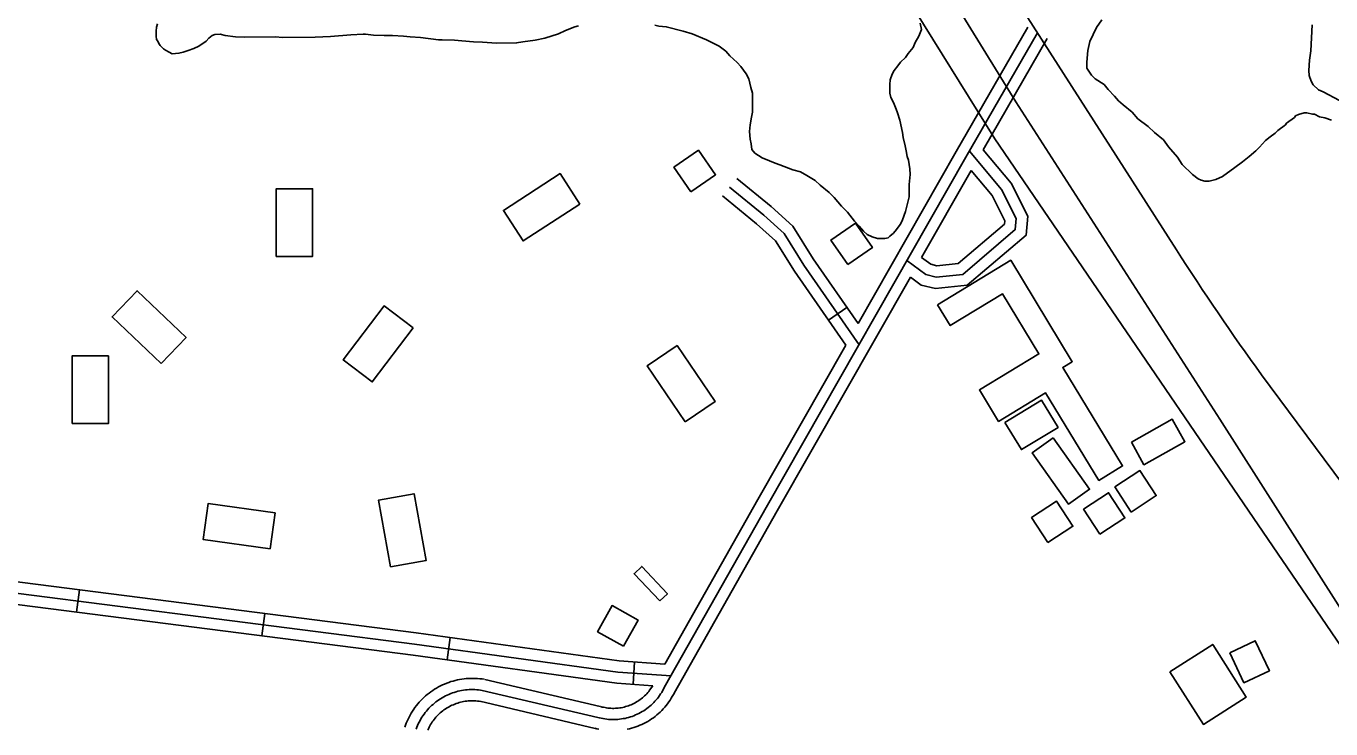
# Model space of a CAD drawing. Extents: x 3297735 to 3335592, y 670436 to 695807.
# Drawn here: x 3330846 to 3332592, y 685115 to 686055 of the extents above; entities that cross this region are included whole.
import ezdxf

# ---------------------------------------------------------------- set-up
doc = ezdxf.new("R2010")
doc.units = 0
for name, color, linetype in [('V-BLDG-OTLN', 7, 'Continuous'), ('V-RAIL-TRAK', 7, 'Continuous'), ('V-ROAD-CNTR', 7, 'Continuous'), ('V-SITE-VEGE', 7, 'Continuous')]:
    doc.layers.add(name, color=color, linetype=linetype)

msp = doc.modelspace()

# ---------------------------------------------------------------- linework, layer by layer
at = {"layer": 'V-BLDG-OTLN'}
for points in [[(3331735.6, 685833.4), (3331768.5, 685856.2), (3331745.7, 685889.1), (3331712.8, 685866.3)], [(3331587, 685817.1), (3331511, 685767.8), (3331484.6, 685808.5), (3331560.6, 685857.8)], [(3331180.8, 685746.9), (3331180.8, 685837.5), (3331229.3, 685837.6), (3331229.3, 685746.9)], [(3331945.7, 685736), (3331978.5, 685758.8), (3331955.7, 685791.6), (3331922.8, 685768.8)], [(3332065.6, 685682.4), (3332163.5, 685741.8), (3332245.9, 685606.1), (3332233.2, 685598.4), (3332313.2, 685466.6), (3332281.4, 685447.2), (3332210.2, 685564.4), (3332147.2, 685526.2), (3332121.7, 685568.3), (3332201.3, 685616.6), (3332152.6, 685696.9), (3332082.6, 685654.4)], [(3331026.6, 685603.5), (3330961, 685666), (3330994.5, 685701.1), (3331060.1, 685638.6)], [(3331363.8, 685651.5), (3331309.3, 685579.1), (3331270.5, 685608.4), (3331325.1, 685680.7)], [(3331727.8, 685525.5), (3331676.9, 685600.4), (3331717, 685627.7), (3331767.9, 685552.7)], [(3330907.7, 685523.3), (3330907.6, 685613.9), (3330956.2, 685613.9), (3330956.2, 685523.3)], [(3332155.7, 685524.9), (3332204.6, 685554.7), (3332226.8, 685518.3), (3332177.9, 685488.5)], [(3332324.9, 685498.3), (3332379.6, 685529.1), (3332396.5, 685499), (3332341.8, 685468.2)], [(3332220.4, 685504.1), (3332269.1, 685435.4), (3332240.8, 685415.3), (3332192.1, 685484)], [(3332324.8, 685405), (3332358.3, 685426.9), (3332336.4, 685460.4), (3332302.9, 685438.5)], [(3332282.8, 685375.3), (3332316.3, 685397.2), (3332294.4, 685430.7), (3332260.9, 685408.8)], [(3331172.6, 685355.8), (3331082.8, 685368.3), (3331089.5, 685416.3), (3331179.2, 685403.9)], [(3331333.7, 685331.6), (3331317.4, 685420.7), (3331365.2, 685429.4), (3331381.4, 685340.3)], [(3332213.2, 685364), (3332246.7, 685385.9), (3332224.8, 685419.4), (3332191.3, 685397.5)], [(3331694, 685286.1), (3331659.6, 685322.5), (3331669.8, 685332.1), (3331704.1, 685295.7)], [(3331645.6, 685225.5), (3331665, 685260.4), (3331630.1, 685279.9), (3331610.6, 685244.9)], [(3332376.3, 685191.1), (3332421.2, 685120.7), (3332478.7, 685157.4), (3332433.8, 685227.8)], [(3332456.6, 685216.6), (3332490.6, 685232.8), (3332509.7, 685192.7), (3332475.6, 685176.5)]]:
    msp.add_lwpolyline(points, close=True, dxfattribs=at)
at = {"layer": 'V-RAIL-TRAK'}
for p, q in [((3331984.3, 686158.7), (3332142.4, 685904.4)), ((3332142.4, 685904.4), (3333058.7, 684560))]:
    msp.add_line(p, q, dxfattribs=at)
at = {"layer": 'V-ROAD-CNTR'}
for p, q in [((3331919.7, 685661.5), (3331944.4, 685678.6)), ((3330913.5, 685271), (3330917.3, 685300.7)), ((3331161.5, 685239.3), (3331165.3, 685269.1)), ((3331409.3, 685207.2), (3331413.4, 685236.9)), ((3331658.1, 685174.5), (3331660.2, 685204.4))]:
    msp.add_line(p, q, dxfattribs=at)
for points in [[(3333384.8, 684057.4), (3333088.3, 684521.1), (3333014.5, 684635.1), (3332682.5, 685154.2), (3332443.3, 685529.1), (3332170.2, 685953.8), (3332083, 686095.9), (3331853.7, 686451.2), (3331718.4, 686661.6), (3331631.3, 686796.4), (3331288.4, 687336.6), (3331003.1, 687776.2), (3330923.2, 687886.9)], [(3331105.1, 687763.7), (3331682.2, 686877.5), (3331801, 686687.2), (3331952, 686434.3), (3332035.2, 686302.5), (3332385.2, 685756)], [(3332199.4, 686046.2), (3332103.5, 685879.8), (3331838, 685414.2), (3331700, 685170)], [(3332186.4, 686053.6), (3332090.5, 685887.2), (3331959.3, 685657.1)], [(3332212.4, 686038.7), (3332126.4, 685889.5)], [(3332108.2, 685887.9), (3332151.3, 685836.7), (3332170.9, 685797.7), (3332169.6, 685782.8), (3332099.2, 685722.9), (3332063.8, 685719.4), (3332049.9, 685722.6), (3332024.7, 685741.6)], [(3332126.4, 685889.6), (3332164, 685845), (3332186.2, 685800.7), (3332184, 685775.4), (3332105.4, 685708.5), (3332062.9, 685704.2), (3332043.5, 685708.7), (3332029.3, 685719.4)], [(3331959.3, 685657.1), (3331899.3, 685743.8), (3331872, 685787.3), (3331842.9, 685813.6), (3331796.9, 685851.2)], [(3332110.6, 685861.9), (3332138.7, 685828.4), (3332155.6, 685794.8), (3332155.2, 685790.2), (3332093.1, 685737.4), (3332064.8, 685734.6), (3332056.4, 685736.5), (3332044.3, 685745.7)], [(3332110.6, 685861.9), (3332044.3, 685745.7)], [(3331960.5, 685628.9), (3331886.8, 685735.5), (3331860.4, 685777.6), (3331833.1, 685802.2), (3331787.4, 685839.6)], [(3331942.8, 685628.2), (3331874.3, 685727.3), (3331848.8, 685767.8), (3331823.3, 685790.8), (3331777.9, 685828)], [(3332029.3, 685719.4), (3331851.1, 685406.8), (3331713.1, 685162.6)], [(3331942.8, 685628.2), (3331825, 685421.6), (3331700.6, 685201.6)], [(3332499.2, 685588.4), (3332607.4, 685442.6), (3332709, 685299.8)], [(3331700.6, 685201.6), (3331639.5, 685205.9), (3331367.9, 685243.2), (3330704.7, 685327.9)], [(3330702.8, 685313), (3331365.9, 685228.3), (3331637.9, 685190.9), (3331709, 685186)], [(3331684.8, 685172.6), (3331636.4, 685176), (3331364, 685213.4), (3330700.9, 685298.1)], [(3331458.8, 685181.2), (3331456.1, 685181.6), (3331453.1, 685181.9), (3331450.1, 685182.2), (3331447.1, 685182.4), (3331444.1, 685182.4), (3331441.1, 685182.4), (3331438.1, 685182.3), (3331435, 685182.1), (3331432.1, 685181.8), (3331429.1, 685181.4), (3331426.1, 685180.9), (3331423.2, 685180.3), (3331420.2, 685179.6), (3331417.3, 685178.8), (3331414.4, 685178), (3331411.6, 685177), (3331408.8, 685176), (3331406, 685174.8), (3331403.2, 685173.6), (3331400.5, 685172.3), (3331397.9, 685170.9), (3331395.2, 685169.4), (3331392.7, 685167.9), (3331390.1, 685166.3), (3331387.7, 685164.5), (3331385.3, 685162.7), (3331382.9, 685160.9), (3331380.6, 685158.9), (3331378.4, 685156.9), (3331376.2, 685154.8), (3331374.1, 685152.7), (3331372.1, 685150.5), (3331370.1, 685148.2), (3331368.2, 685145.9), (3331366.4, 685143.5), (3331364.7, 685141), (3331363, 685138.5), (3331361.4, 685135.9), (3331359.9, 685133.3), (3331358.5, 685130.7), (3331357.2, 685128), (3331355.9, 685125.2), (3331354.8, 685122.5), (3331353.7, 685119.7), (3331352.9, 685117.2)], [(3331614.3, 685144.7), (3331460, 685180.9)], [(3331700, 685170), (3331698.9, 685167.8), (3331697.7, 685165.7), (3331696.5, 685163.5), (3331695.1, 685161.5), (3331693.7, 685159.4), (3331692.3, 685157.4), (3331690.8, 685155.5), (3331689.2, 685153.6), (3331687.5, 685151.8), (3331685.8, 685150), (3331684.1, 685148.2), (3331682.2, 685146.6), (3331680.4, 685145), (3331678.5, 685143.4), (3331676.5, 685141.9), (3331674.5, 685140.5), (3331672.4, 685139.1), (3331670.3, 685137.9), (3331668.2, 685136.6), (3331666, 685135.5), (3331663.8, 685134.4), (3331661.5, 685133.4), (3331659.2, 685132.5), (3331656.9, 685131.6), (3331654.6, 685130.8), (3331652.2, 685130.1), (3331649.8, 685129.5), (3331647.4, 685128.9), (3331645, 685128.5), (3331642.6, 685128.1), (3331640.1, 685127.8), (3331637.6, 685127.5), (3331635.2, 685127.4), (3331632.7, 685127.3), (3331630.3, 685127.3), (3331627.8, 685127.4), (3331625.3, 685127.5), (3331622.9, 685127.8), (3331620.4, 685128.1), (3331618, 685128.5), (3331615.6, 685129), (3331613.2, 685129.5), (3331610.9, 685130.1)], [(3331684.8, 685172.6), (3331680.3, 685166.5), (3331679.1, 685164.9), (3331677.8, 685163.4), (3331676.5, 685161.9), (3331675.1, 685160.5), (3331673.7, 685159.1), (3331672.3, 685157.8), (3331670.8, 685156.5), (3331669.2, 685155.2), (3331667.6, 685154), (3331666, 685152.9), (3331664.4, 685151.8), (3331662.7, 685150.8), (3331661, 685149.8), (3331659.2, 685148.9), (3331657.4, 685148), (3331655.6, 685147.2), (3331653.8, 685146.4), (3331651.9, 685145.8), (3331650, 685145.1), (3331648.1, 685144.6), (3331646.2, 685144.1), (3331644.3, 685143.6), (3331642.3, 685143.2), (3331640.4, 685142.9), (3331638.4, 685142.7), (3331636.5, 685142.5), (3331634.5, 685142.4), (3331632.5, 685142.3), (3331630.5, 685142.3), (3331628.5, 685142.4), (3331626.6, 685142.5), (3331624.6, 685142.7), (3331622.6, 685142.9), (3331620.7, 685143.3), (3331618.7, 685143.7), (3331616.8, 685144.1), (3331614.8, 685144.6)], [(3331456.5, 685166.3), (3331454, 685166.7), (3331451.5, 685167), (3331449, 685167.2), (3331446.5, 685167.4), (3331443.9, 685167.4), (3331441.4, 685167.4), (3331438.9, 685167.3), (3331436.3, 685167.1), (3331433.8, 685166.9), (3331431.3, 685166.5), (3331428.8, 685166.1), (3331426.3, 685165.6), (3331423.9, 685165.1), (3331421.4, 685164.4), (3331419, 685163.7), (3331416.6, 685162.9), (3331414.2, 685162), (3331411.9, 685161), (3331409.5, 685160), (3331407.3, 685158.9), (3331405, 685157.7), (3331402.8, 685156.5), (3331400.6, 685155.2), (3331398.5, 685153.8), (3331396.4, 685152.4), (3331394.4, 685150.8), (3331392.4, 685149.3), (3331390.5, 685147.6), (3331388.6, 685145.9), (3331386.8, 685144.2), (3331385, 685142.4), (3331383.3, 685140.5), (3331381.6, 685138.6), (3331380, 685136.6), (3331378.5, 685134.6), (3331377, 685132.5), (3331375.6, 685130.4), (3331374.3, 685128.3), (3331373.1, 685126.1), (3331371.9, 685123.8), (3331370.7, 685121.6), (3331369.7, 685119.2), (3331368.7, 685116.9), (3331367.8, 685114.5)], [(3331454.3, 685151.5), (3331452, 685151.8), (3331450, 685152.1), (3331447.9, 685152.3), (3331445.9, 685152.4), (3331443.8, 685152.4), (3331441.7, 685152.4), (3331439.7, 685152.3), (3331437.6, 685152.2), (3331435.6, 685152), (3331433.5, 685151.7), (3331431.5, 685151.4), (3331429.5, 685151), (3331427.5, 685150.5), (3331425.5, 685150), (3331423.5, 685149.4), (3331421.6, 685148.7), (3331419.6, 685148), (3331417.7, 685147.2), (3331415.8, 685146.4), (3331414, 685145.5), (3331412.2, 685144.5), (3331410.4, 685143.5), (3331408.6, 685142.5), (3331406.9, 685141.3), (3331405.2, 685140.2), (3331403.5, 685138.9), (3331401.9, 685137.7), (3331400.3, 685136.3), (3331398.8, 685135), (3331397.3, 685133.5), (3331395.9, 685132.1), (3331394.5, 685130.5), (3331393.2, 685129), (3331391.9, 685127.4), (3331390.6, 685125.7), (3331389.4, 685124.1), (3331388.3, 685122.3), (3331387.2, 685120.6), (3331386.2, 685118.8), (3331385.2, 685117), (3331384.3, 685115.1), (3331383.4, 685113.3)], [(3331607.5, 685115.5), (3331453.1, 685151.7)], [(3331610.9, 685130.1), (3331456.5, 685166.3)], [(3331713.4, 685163.2), (3331712.2, 685160.8), (3331710.7, 685158.2), (3331709.2, 685155.7), (3331707.6, 685153.2), (3331706, 685150.8), (3331704.2, 685148.4), (3331702.4, 685146), (3331700.5, 685143.8), (3331698.5, 685141.6), (3331696.5, 685139.4), (3331694.4, 685137.4), (3331692.2, 685135.4), (3331690, 685133.4), (3331687.7, 685131.6), (3331685.3, 685129.8), (3331682.9, 685128.1), (3331680.5, 685126.5), (3331677.9, 685124.9), (3331675.4, 685123.5), (3331672.8, 685122.1), (3331670.1, 685120.8), (3331667.4, 685119.6), (3331664.7, 685118.5), (3331661.9, 685117.5), (3331659.1, 685116.5), (3331656.3, 685115.7), (3331653.4, 685114.9), (3331650.5, 685114.3)], [(3331612.4, 685114.3), (3331609.5, 685115), (3331607.1, 685115.6)]]:
    msp.add_lwpolyline(points, dxfattribs=at)
msp.add_arc((3335247.5, 687581.3), 3394.8, 212.5261, 215.9471, dxfattribs=at)
at = {"layer": 'V-SITE-VEGE'}
for p, q in [((3332278.1, 686053.1), (3332285.6, 686063.5)), ((3332269.2, 686034.4), (3332278.1, 686053.1)), ((3332566.9, 686056.7), (3332565.1, 686022.1)), ((3332266.6, 686022.6), (3332269.2, 686034.4)), ((3332265.3, 686006.7), (3332266.6, 686022.6)), ((3332265.4, 685999.1), (3332265.3, 686006.7)), ((3332563.1, 686009.7), (3332562.5, 685995.9)), ((3332565.1, 686022.1), (3332563.1, 686009.7)), ((3332271.7, 685989.5), (3332265.4, 685999.1)), ((3332276.5, 685984.7), (3332271.7, 685989.5)), ((3332562.5, 685995.9), (3332562.6, 685989)), ((3332562.6, 685989), (3332565.4, 685981.4)), ((3332288.3, 685977.2), (3332276.5, 685984.7)), ((3332293.9, 685970.3), (3332288.3, 685977.2)), ((3332565.4, 685981.4), (3332568.2, 685976.6)), ((3332568.2, 685976.6), (3332575.1, 685969.7)), ((3332302.3, 685961.4), (3332293.9, 685970.3)), ((3332307.9, 685955.2), (3332302.3, 685961.4)), ((3332314.1, 685949.8), (3332307.9, 685955.2)), ((3332575.1, 685969.7), (3332581.4, 685967)), ((3332581.4, 685967), (3332603.6, 685955.4)), ((3332325.9, 685940.2), (3332314.1, 685949.8)), ((3332333.6, 685931.2), (3332325.9, 685940.2)), ((3332548.4, 685937), (3332544.3, 685934.9)), ((3332556, 685939.2), (3332548.4, 685937)), ((3332559.5, 685939.2), (3332556, 685939.2)), ((3332567.1, 685937.2), (3332559.5, 685939.2)), ((3332569.9, 685937.2), (3332567.1, 685937.2)), ((3332576.8, 685933.8), (3332569.9, 685937.2)), ((3332347.5, 685921), (3332333.6, 685931.2)), ((3332355.9, 685912.8), (3332347.5, 685921)), ((3332531.3, 685923.1), (3332521, 685915.4)), ((3332532.6, 685925.2), (3332531.3, 685923.1)), ((3332543, 685932.8), (3332532.6, 685925.2)), ((3332544.3, 685934.9), (3332543, 685932.8)), ((3332583.7, 685932.5), (3332576.8, 685933.8)), ((3332592.7, 685929.1), (3332583.7, 685932.5)), ((3332367.7, 685903.2), (3332355.9, 685912.8)), ((3332374.7, 685893.6), (3332367.7, 685903.2)), ((3332504.5, 685902.2), (3332496.3, 685893.1)), ((3332510.7, 685907), (3332504.5, 685902.2)), ((3332517.5, 685911.9), (3332510.7, 685907)), ((3332521, 685915.4), (3332517.5, 685911.9)), ((3332386.5, 685879.8), (3332374.7, 685893.6)), ((3332491.5, 685888.2), (3332482.5, 685880.6)), ((3332496.3, 685893.1), (3332491.5, 685888.2)), ((3332392.8, 685870.2), (3332386.5, 685879.8)), ((3332406.7, 685856.5), (3332392.8, 685870.2)), ((3332473.6, 685873.6), (3332463.3, 685865.9)), ((3332482.5, 685880.6), (3332473.6, 685873.6)), ((3332414.4, 685851), (3332406.7, 685856.5)), ((3332418.5, 685849), (3332414.4, 685851)), ((3332423.4, 685847.6), (3332418.5, 685849)), ((3332437.9, 685849.8), (3332428.9, 685847.7)), ((3332446.8, 685854), (3332437.9, 685849.8)), ((3332463.3, 685865.9), (3332446.8, 685854)), ((3332428.9, 685847.7), (3332423.4, 685847.6))]:
    msp.add_line(p, q, dxfattribs=at)
for points in [[(3332042.4, 686058.9), (3332043.9, 686050.6), (3332040.5, 686041.6), (3332035.7, 686033.3), (3332033, 686026.4), (3332026.1, 686018.7), (3332022.7, 686013.2), (3332015.9, 686006.9), (3332012.5, 686002), (3332007.7, 685995.8), (3332004.9, 685990.9), (3332002.2, 685983.3), (3332001.6, 685977.1), (3332001.7, 685965.3), (3332003.1, 685959.8), (3332006.6, 685952.9), (3332010.1, 685944), (3332012.2, 685939.2), (3332015.1, 685929.5), (3332018.7, 685913), (3332019.4, 685906), (3332022.3, 685895), (3332023.7, 685888.1), (3332025.1, 685880.5), (3332026.5, 685875.7), (3332028.7, 685864), (3332028.8, 685856.4), (3332027.5, 685843.2), (3332027.6, 685826.7), (3332022.9, 685807.3), (3332020.9, 685802.4), (3332018.2, 685794.8), (3332015.5, 685789.9), (3332010.7, 685783), (3332006.6, 685778.1), (3332001.8, 685773.9), (3331999.7, 685771.9), (3331994.9, 685771.1)], [(3331585, 686055.4), (3331580.2, 686054), (3331567.8, 686049.1), (3331558.2, 686044.9), (3331540.2, 686039.2), (3331527.1, 686036.3), (3331510.6, 686034.1), (3331502.3, 686032.7), (3331475.3, 686032.5), (3331456.7, 686033.7), (3331444.9, 686034.3), (3331429, 686035.6), (3331419.3, 686036.2), (3331402.8, 686036.8), (3331397.9, 686036.7), (3331373.7, 686040), (3331359.9, 686040.6), (3331350.9, 686041.9), (3331336.4, 686042.5), (3331325.3, 686042.4), (3331310.8, 686043), (3331300.4, 686044.3), (3331297, 686044.3), (3331280.4, 686043.4), (3331253.5, 686041.2), (3331232.8, 686040.3), (3331188.5, 686040), (3331180.2, 686040.6), (3331138.1, 686040.3), (3331126.3, 686040.9), (3331112.5, 686042.8), (3331105.6, 686044.2), (3331098.7, 686044.1), (3331095.2, 686042.7), (3331090.4, 686039.2), (3331087, 686035.1), (3331077.4, 686028.1), (3331070.5, 686025.3), (3331062.9, 686022.4), (3331056, 686020.3), (3331050.5, 686018.9), (3331041.5, 686018.1), (3331037.4, 686020.2), (3331032.5, 686022.9), (3331029.7, 686024.9), (3331025.6, 686029.1), (3331023.5, 686031.8), (3331022.1, 686035.2), (3331020.7, 686037.3), (3331019.9, 686041.5), (3331019.9, 686048.4), (3331020.5, 686053.9), (3331021.9, 686058.1)], [(3331994.9, 685771.1), (3331985.2, 685771), (3331978.3, 685773.1), (3331971.3, 685776.5), (3331966.5, 685780.6), (3331960.9, 685787.4), (3331954.6, 685794.3), (3331944.9, 685806), (3331937.2, 685814.2), (3331927.4, 685825.9), (3331920.5, 685832.7), (3331908.6, 685842.3), (3331901.7, 685848.5), (3331890.6, 685855.3), (3331882.3, 685860.1), (3331871.9, 685862.8), (3331854.5, 685869.6), (3331848.3, 685871.6), (3331840.7, 685875), (3331831, 685879), (3331821.3, 685885.2), (3331817.1, 685890), (3331816.3, 685897.6), (3331814.9, 685903.8), (3331814.1, 685914.2), (3331814.7, 685923.1), (3331816.7, 685933.5), (3331818.1, 685939.8), (3331817.9, 685965.3), (3331815.8, 685972.9), (3331812.9, 685984.6), (3331809.4, 685991.5), (3331802.4, 686001.1), (3331797.5, 686006.6), (3331787.8, 686015.5), (3331782.2, 686021.7), (3331773.2, 686028.5), (3331756.5, 686036.7), (3331737.1, 686044.9), (3331725.4, 686048.2), (3331702.5, 686054.3), (3331692.8, 686054.9), (3331687.3, 686056.2)]]:
    msp.add_lwpolyline(points, dxfattribs=at)

doc.saveas('drawing.dxf')
